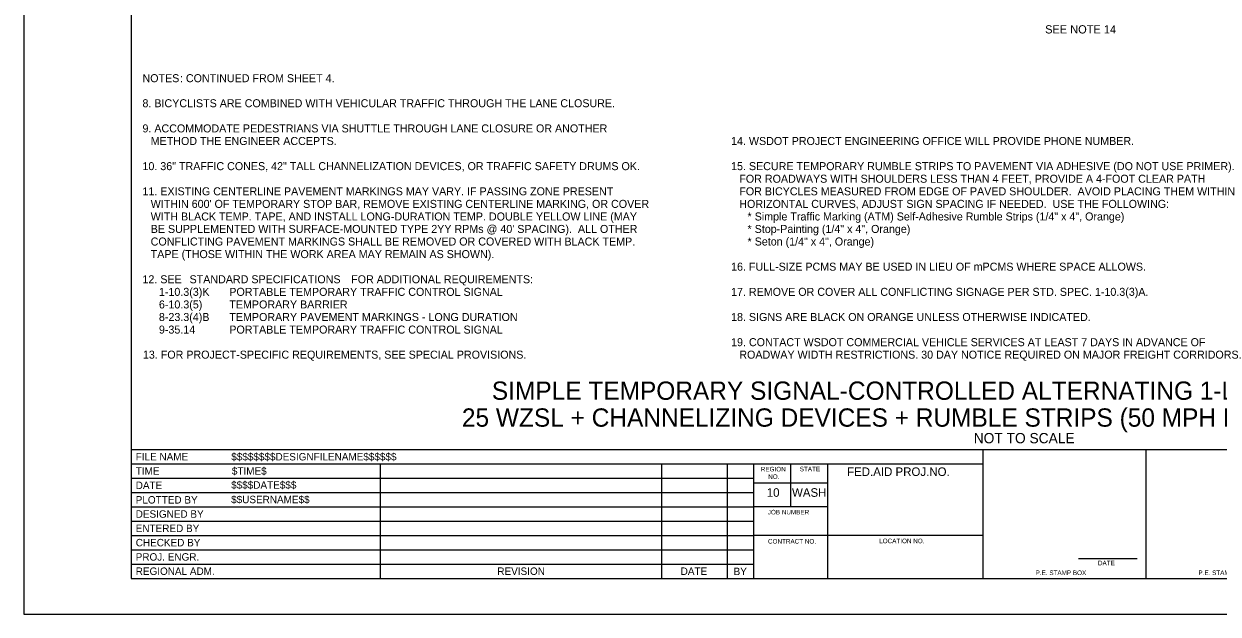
# Model space of a CAD drawing. Extents: x 99977 to 100176, y 99905 to 100011.
# Drawn here: x 100159.06 to 100169.51, y 99969.69 to 99974.85 of the extents above; entities that cross this region are included whole.
import ezdxf

# ---------------------------------------------------------------- set-up
doc = ezdxf.new("R2010")
doc.units = 0
for name, color, linetype in [('SH_DE_DetailHeading1Text', 7, 'Continuous'), ('SH_GI_GeneralNotesBodyText', 7, 'Continuous'), ('SH_GI_PlotLimits', 7, 'Continuous'), ('SH_GI_SheetBorder', 7, 'Continuous'), ('SH_GI_SheetTextInCells', 7, 'Continuous'), ('SH_GI_TitleBlockText', 7, 'Continuous'), ('TR_SN_ConstructionSigns', 7, 'Continuous')]:
    doc.layers.add(name, color=color, linetype=linetype)

msp = doc.modelspace()

# ---------------------------------------------------------------- linework, layer by layer
at = {"layer": 'SH_GI_PlotLimits'}
msp.add_lwpolyline([(100159.062, 99969.687), (100176.062, 99969.687), (100176.062, 99980.687), (100159.062, 99980.687)], close=True, dxfattribs=at)
at = {"layer": 'SH_GI_SheetBorder'}
for p, q in [((100160, 99980.375), (100160, 99970)), ((100160, 99971.126), (100175.75, 99971.126)), ((100167.457, 99970), (100167.457, 99971.126)), ((100168.883, 99970), (100168.883, 99971.126)), ((100160, 99971.001), (100167.457, 99971.001)), ((100162.179, 99971.001), (100162.179, 99970)), ((100164.641, 99971.001), (100164.641, 99970)), ((100165.216, 99971.001), (100165.216, 99970)), ((100165.445, 99971.001), (100165.445, 99970)), ((100165.772, 99970.625), (100165.772, 99971.001)), ((100166.096, 99970), (100166.096, 99971.001)), ((100160, 99970.876), (100162.182, 99970.876)), ((100162.182, 99970.876), (100165.447, 99970.876)), ((100160, 99970.751), (100162.182, 99970.751)), ((100162.182, 99970.751), (100165.447, 99970.751)), ((100166.096, 99970.831), (100165.447, 99970.831)), ((100160, 99970.625), (100165.447, 99970.625)), ((100166.096, 99970.625), (100165.447, 99970.625)), ((100160, 99970.5), (100165.447, 99970.5)), ((100160, 99970.375), (100165.447, 99970.375)), ((100167.457, 99970.375), (100165.447, 99970.375)), ((100160, 99970.25), (100165.447, 99970.25)), ((100160, 99970.125), (100165.447, 99970.125)), ((100168.29, 99970.173), (100168.802, 99970.173)), ((100160, 99970), (100175.75, 99970))]:
    msp.add_line(p, q, dxfattribs=at)

# ---------------------------------------------------------------- texts
at = {"layer": 'SH_DE_DetailHeading1Text'}
for s, height, p in [('SIMPLE TEMPORARY SIGNAL-CONTROLLED ALTERNATING 1-LANE, 2-WAY TRAFFIC', 0.16, (100163.157, 99971.561)), ('25 WZSL + CHANNELIZING DEVICES + RUMBLE STRIPS (50 MPH HIGHWAYS, 8+ DAYS)', 0.16, (100162.895, 99971.326)), ('NOT TO SCALE', 0.09, (100167.373, 99971.181))]:
    msp.add_text(s, height=height, rotation=360, dxfattribs=at).set_placement(p)
at = {"layer": 'SH_GI_GeneralNotesBodyText'}
for s, p in [('NOTES', (100160.1, 99974.338)), (': CONTINUED FROM SHEET 4.', (100160.428, 99974.338)), ('8. BICYCLISTS ARE COMBINED WITH VEHICULAR TRAFFIC THROUGH THE LANE CLOSURE.', (100160.1, 99974.119)), ('9. ACCOMMODATE PEDESTRIANS VIA SHUTTLE THROUGH LANE CLOSURE OR ANOTHER ', (100160.1, 99973.899)), ('METHOD THE ENGINEER ACCEPTS.', (100160.172, 99973.789)), ('14. WSDOT PROJECT ENGINEERING OFFICE WILL PROVIDE PHONE NUMBER.', (100165.25, 99973.789)), ('10. 36" TRAFFIC CONES, 42" TALL CHANNELIZATION DEVICES, OR TRAFFIC SAFETY DRUMS OK.', (100160.1, 99973.569)), ('15. SECURE TEMPORARY RUMBLE STRIPS TO PAVEMENT VIA ADHESIVE (DO NOT USE PRIMER).  ', (100165.25, 99973.569)), ('FOR ROADWAYS WITH SHOULDERS LESS THAN 4 FEET, PROVIDE A 4-FOOT CLEAR PATH  ', (100165.322, 99973.459)), ('11. EXISTING CENTERLINE PAVEMENT MARKINGS MAY VARY. IF PASSING ZONE PRESENT ', (100160.1, 99973.349)), ('FOR BICYCLES MEASURED FROM EDGE OF PAVED SHOULDER.  AVOID PLACING THEM WITHIN ', (100165.322, 99973.349)), ("WITHIN 600' OF TEMPORARY STOP BAR, REMOVE EXISTING CENTERLINE MARKING, OR COVER ", (100160.172, 99973.239)), ('HORIZONTAL CURVES, ADJUST SIGN SPACING IF NEEDED.  USE THE FOLLOWING:', (100165.322, 99973.239)), ('WITH BLACK TEMP. TAPE, AND INSTALL LONG-DURATION TEMP. DOUBLE YELLOW LINE (MAY ', (100160.172, 99973.129)), ('* Simple Traffic Marking (ATM) Self-Adhesive Rumble Strips (1/4" x 4", Orange)', (100165.394, 99973.129)), ("BE SUPPLEMENTED WITH SURFACE-MOUNTED TYPE 2YY RPMs @ 40' SPACING).  ALL OTHER ", (100160.172, 99973.02)), ('* Stop-Painting (1/4" x 4", Orange)', (100165.394, 99973.02)), ('CONFLICTING PAVEMENT MARKINGS SHALL BE REMOVED OR COVERED WITH BLACK TEMP. ', (100160.172, 99972.91)), ('* Seton (1/4" x 4", Orange)', (100165.394, 99972.91)), ('TAPE (THOSE WITHIN THE WORK AREA MAY REMAIN AS SHOWN).', (100160.172, 99972.8)), ('16. FULL-SIZE PCMS MAY BE USED IN LIEU OF mPCMS WHERE SPACE ALLOWS.', (100165.25, 99972.69)), ('12. SEE ', (100160.1, 99972.58)), ('STANDARD SPECIFICATIONS', (100160.512, 99972.58)), (' FOR ADDITIONAL REQUIREMENTS:', (100161.9, 99972.58)), ('1-10.3(3)K', (100160.244, 99972.47)), ('PORTABLE TEMPORARY TRAFFIC CONTROL SIGNAL', (100160.86, 99972.47)), ('17. REMOVE OR COVER ALL CONFLICTING SIGNAGE PER STD. SPEC. 1-10.3(3)A.', (100165.25, 99972.47)), ('6-10.3(5)', (100160.244, 99972.36)), ('TEMPORARY BARRIER', (100160.86, 99972.36)), ('8-23.3(4)B', (100160.244, 99972.25)), ('TEMPORARY PAVEMENT MARKINGS - LONG DURATION', (100160.86, 99972.25)), ('18. SIGNS ARE BLACK ON ORANGE UNLESS OTHERWISE INDICATED.', (100165.25, 99972.25)), ('9-35.14', (100160.244, 99972.14)), ('PORTABLE TEMPORARY TRAFFIC CONTROL SIGNAL', (100160.86, 99972.14)), ('19. CONTACT WSDOT COMMERCIAL VEHICLE SERVICES AT LEAST 7 DAYS IN ADVANCE OF ', (100165.25, 99972.03)), ('13. FOR PROJECT-SPECIFIC REQUIREMENTS, SEE SPECIAL PROVISIONS.', (100160.104, 99971.921)), ('ROADWAY WIDTH RESTRICTIONS. 30 DAY NOTICE REQUIRED ON MAJOR FREIGHT CORRIDORS.', (100165.322, 99971.921))]:
    msp.add_text(s, height=0.07, rotation=360, dxfattribs=at).set_placement(p)
at = {"layer": 'SH_GI_SheetTextInCells'}
for s, height, p in [('FILE NAME', 0.0651, (100160.041, 99971.031)), ('TIME', 0.0651, (100160.041, 99970.906)), ('REGION', 0.04, (100165.51, 99970.935)), ('STATE', 0.04, (100165.851, 99970.936)), ('FED.AID PROJ.NO.', 0.07506, (100166.265, 99970.895)), ('DATE', 0.0651, (100160.041, 99970.781)), ('NO.', 0.04, (100165.575, 99970.869)), ('10', 0.0751, (100165.562, 99970.713)), ('WASH', 0.0751, (100165.783, 99970.713)), ('PLOTTED BY', 0.0651, (100160.041, 99970.654)), ('DESIGNED BY', 0.06505, (100160.041, 99970.53)), ('JOB NUMBER', 0.04, (100165.571, 99970.559)), ('ENTERED BY', 0.0651, (100160.041, 99970.405)), ('CHECKED BY', 0.0651, (100160.041, 99970.28)), ('CONTRACT NO.', 0.04003, (100165.573, 99970.304)), ('LOCATION NO.', 0.04003, (100166.546, 99970.307)), ('PROJ. ENGR.', 0.06505, (100160.041, 99970.155)), ('DATE', 0.04, (100168.46, 99970.114)), ('REGIONAL ADM.', 0.06505, (100160.041, 99970.03)), ('REVISION', 0.0651, (100163.205, 99970.03)), ('DATE', 0.0651, (100164.809, 99970.03)), ('BY', 0.0651, (100165.272, 99970.028)), ('P.E. STAMP BOX', 0.04003, (100167.915, 99970.029)), ('P.E. STAMP BOX', 0.04003, (100169.339, 99970.029))]:
    msp.add_text(s, height=height, dxfattribs=at).set_placement(p)
at = {"layer": 'SH_GI_TitleBlockText'}
for s, height, p in [('$$$$$$$$DESIGNFILENAME$$$$$$', 0.06505, (100160.877, 99971.031)), ('$TIME$', 0.0651, (100160.882, 99970.906)), ('$$$$DATE$$$', 0.06505, (100160.876, 99970.784)), ('$$USERNAME$$', 0.06505, (100160.876, 99970.657))]:
    msp.add_text(s, height=height, dxfattribs=at).set_placement(p)
at = {"layer": 'TR_SN_ConstructionSigns'}
msp.add_text('SEE NOTE 14', height=0.072, rotation=360, dxfattribs=at).set_placement((100167.998, 99974.764))

doc.saveas('drawing.dxf')
